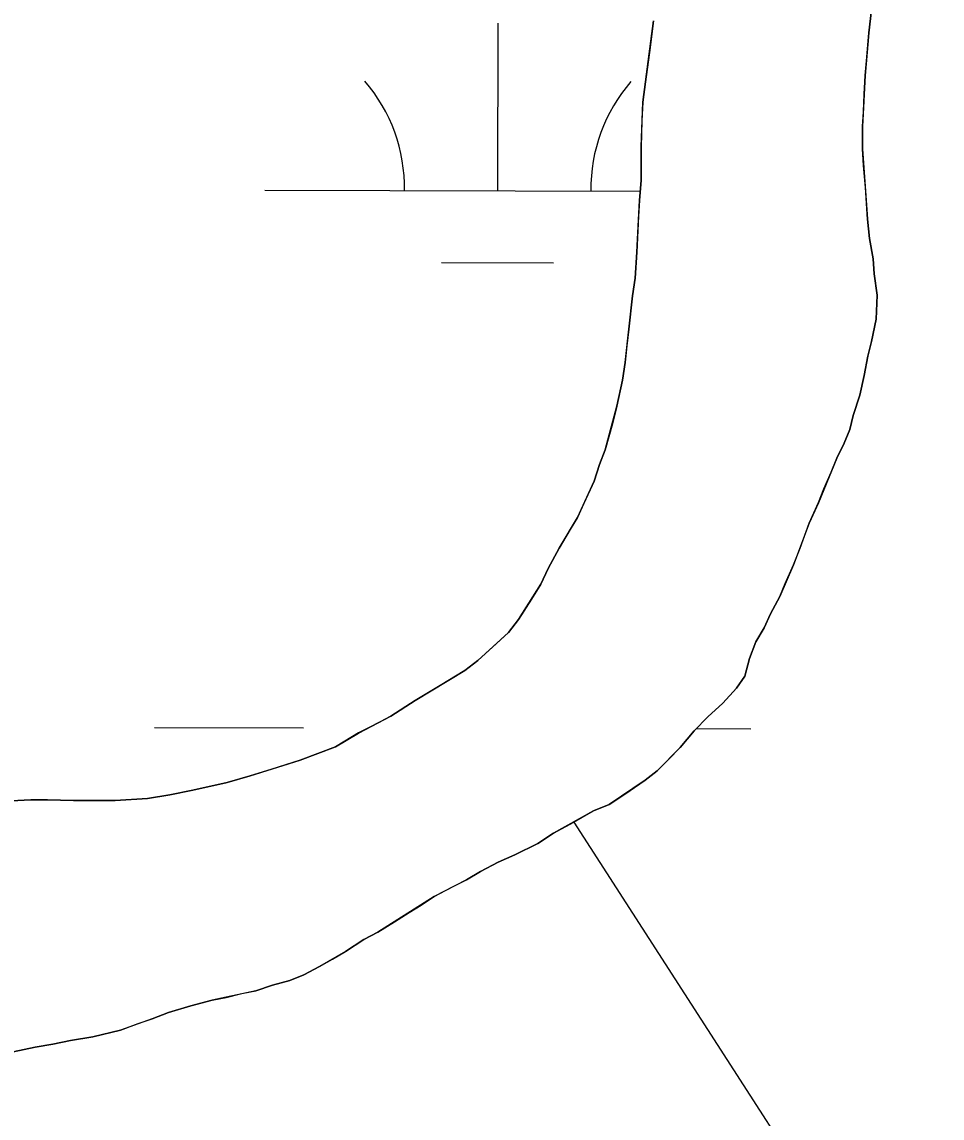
# Model space of a CAD drawing. Extents: x 3219052 to 3256913, y 800770 to 826146.
# Drawn here: x 3228641.2 to 3228838.6, y 823156.7 to 823392.1 of the extents above; entities that cross this region are included whole.
import ezdxf

# ---------------------------------------------------------------- set-up
doc = ezdxf.new("R2010")
doc.units = 0
for name, color, linetype in [('V-SITE-VEGE', 7, 'Continuous'), ('V-TOPO-SHOR', 7, 'Continuous'), ('V-WETL-SWMP', 7, 'Continuous')]:
    doc.layers.add(name, color=color, linetype=linetype)

msp = doc.modelspace()

# ---------------------------------------------------------------- linework, layer by layer
at = {"layer": 'V-SITE-VEGE'}
for p, q in [((3228823.463, 823394.7540000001), (3228822.881, 823389.779)), ((3228774.403, 823374.894), (3228776.73, 823392.405)), ((3228822.881, 823389.779), (3228822.117, 823380.627)), ((3228822.117, 823380.627), (3228821.558, 823369.686)), ((3228774.039, 823365.3470000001), (3228774.403, 823374.894)), ((3228821.558, 823369.686), (3228821.575, 823364.912)), ((3228774.061, 823358.187), (3228774.039, 823365.3470000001)), ((3228821.575, 823364.912), (3228822.619, 823349.8)), ((3228773.678, 823353.808), (3228774.061, 823358.187)), ((3228773.1210000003, 823342.669), (3228773.678, 823353.808)), ((3228822.619, 823349.8), (3228823.035, 823345.6240000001)), ((3228823.035, 823345.6240000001), (3228823.846, 823341.252)), ((3228772.742, 823337.098), (3228773.1210000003, 823342.669)), ((3228823.846, 823341.252), (3228824.055, 823338.069)), ((3228772.1580000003, 823333.318), (3228772.742, 823337.098)), ((3228824.055, 823338.069), (3228824.667, 823333.498)), ((3228770.616, 823318.99), (3228772.1580000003, 823333.318)), ((3228824.667, 823333.498), (3228824.487, 823328.327)), ((3228824.487, 823328.327), (3228823.508, 823323.549)), ((3228823.508, 823323.549), (3228822.724, 823320.3640000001)), ((3228822.724, 823320.3640000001), (3228821.941, 823316.184)), ((3228770.0330000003, 823315.209), (3228770.616, 823318.99)), ((3228768.859, 823309.635), (3228770.0330000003, 823315.209)), ((3228821.941, 823316.184), (3228820.9620000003, 823312.0040000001)), ((3228820.9620000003, 823312.0040000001), (3228819.5840000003, 823307.6240000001)), ((3228766.305, 823300.28), (3228768.859, 823309.635)), ((3228819.5840000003, 823307.6240000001), (3228818.8000000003, 823304.638)), ((3228818.8000000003, 823304.638), (3228817.616, 823301.6499999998)), ((3228817.616, 823301.6499999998), (3228816.037, 823298.4629999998)), ((3228765.124, 823297.095), (3228766.305, 823300.28)), ((3228816.037, 823298.4629999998), (3228812.09, 823288.903)), ((3228763.9420000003, 823293.511), (3228765.124, 823297.095)), ((3228760.389, 823285.741), (3228763.9420000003, 823293.511)), ((3228812.09, 823288.903), (3228810.116, 823284.518)), ((3228756.434, 823279.1630000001), (3228760.389, 823285.741)), ((3228810.116, 823284.518), (3228806.7660000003, 823275.556)), ((3228754.06, 823274.78), (3228756.434, 823279.1630000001)), ((3228806.7660000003, 823275.556), (3228803.806, 823268.781)), ((3228752.481, 823271.393), (3228754.06, 823274.78)), ((3228747.734, 823263.819), (3228752.481, 823271.393)), ((3228803.806, 823268.781), (3228801.83, 823264.9990000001)), ((3228745.557, 823261.0260000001), (3228747.734, 823263.819)), ((3228801.83, 823264.9990000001), (3228800.447, 823262.011)), ((3228739.014, 823255.037), (3228745.557, 823261.0260000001)), ((3228800.447, 823262.011), (3228798.668, 823259.0210000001)), ((3228798.668, 823259.0210000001), (3228797.287, 823255.437)), ((3228736.237, 823252.84), (3228739.014, 823255.037)), ((3228797.287, 823255.437), (3228796.306, 823251.654)), ((3228725.517, 823246.438), (3228736.237, 823252.84)), ((3228796.306, 823251.654), (3228794.525, 823249.061)), ((3228794.525, 823249.061), (3228791.553, 823245.868)), ((3228720.358, 823243.04), (3228725.517, 823246.438)), ((3228791.553, 823245.868), (3228788.381, 823242.8739999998)), ((3228713.41, 823239.436), (3228720.358, 823243.04)), ((3228788.381, 823242.8739999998), (3228785.409, 823239.882)), ((3228785.409, 823239.882), (3228782.437, 823236.292)), ((3228708.4450000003, 823236.435), (3228713.41, 823239.436)), ((3228700.898, 823233.625), (3228708.4450000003, 823236.4350000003)), ((3228782.437, 823236.292), (3228777.481, 823231.3030000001)), ((3228690.169, 823230.2050000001), (3228700.898, 823233.6249999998)), ((3228685.202, 823228.796), (3228690.169, 823230.2050000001)), ((3228777.481, 823231.3030000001), (3228774.903, 823229.3039999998)), ((3228677.848, 823227.1799999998), (3228685.202, 823228.796)), ((3228774.903, 823229.3039999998), (3228767.163, 823224.1059999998)), ((3228668.108, 823225.358), (3228672.88, 823226.171)), ((3228672.88, 823226.1709999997), (3228677.848, 823227.1799999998)), ((3228638.873, 823224.86), (3228643.048, 823225.0729999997)), ((3228643.048, 823225.0729999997), (3228646.628, 823225.0829999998)), ((3228646.628, 823225.0829999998), (3228652.199, 823224.905)), ((3228652.199, 823224.905), (3228661.149, 823224.936)), ((3228661.149, 823224.936), (3228668.108, 823225.3579999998)), ((3228767.163, 823224.106), (3228763.786, 823222.701)), ((3228763.786, 823222.701), (3228755.25, 823217.899)), ((3228755.25, 823217.899), (3228751.877, 823215.699)), ((3228751.877, 823215.6989999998), (3228746.913, 823213.297)), ((3228743.339, 823211.691), (3228739.5670000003, 823209.6900000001)), ((3228746.913, 823213.297), (3228743.339, 823211.691)), ((3228739.5670000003, 823209.6900000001), (3228736.5870000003, 823207.89)), ((3228736.5870000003, 823207.89), (3228729.642, 823204.286)), ((3228729.642, 823204.286), (3228717.532, 823196.6880000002)), ((3228714.554, 823195.084), (3228710.583, 823192.485)), ((3228717.532, 823196.688), (3228714.554, 823195.084)), ((3228710.583, 823192.485), (3228705.0270000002, 823189.284)), ((3228705.0270000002, 823189.284), (3228701.654, 823187.484)), ((3228698.674, 823186.2799999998), (3228694.898, 823185.2719999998)), ((3228701.654, 823187.484), (3228698.674, 823186.28)), ((3228691.3200000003, 823184.066), (3228681.981, 823182.044)), ((3228694.898, 823185.2719999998), (3228691.3200000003, 823184.066)), ((3228677.412, 823180.836), (3228672.642, 823179.427)), ((3228681.981, 823182.044), (3228677.412, 823180.836)), ((3228672.642, 823179.427), (3228669.066, 823178.022)), ((3228669.066, 823178.022), (3228662.312, 823175.6140000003)), ((3228656.35, 823174.201), (3228651.58, 823173.385)), ((3228662.312, 823175.6140000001), (3228656.35, 823174.201)), ((3228644.0270000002, 823171.97), (3228639.256, 823170.959)), ((3228647.804, 823172.583), (3228644.0270000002, 823171.9699999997)), ((3228651.58, 823173.385), (3228647.804, 823172.583))]:
    msp.add_line(p, q, dxfattribs=at)
at = {"layer": 'V-TOPO-SHOR'}
for points in [[(3228796.306, 823251.654), (3228797.287, 823255.437), (3228798.668, 823259.0210000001), (3228800.447, 823262.011), (3228801.83, 823264.9990000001), (3228803.806, 823268.783), (3228804.99, 823271.573), (3228806.7660000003, 823275.556), (3228808.146, 823279.142), (3228810.116, 823284.518), (3228812.09, 823288.903), (3228813.274, 823291.889), (3228814.8510000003, 823295.475), (3228816.037, 823298.463), (3228817.616, 823301.65), (3228818.8000000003, 823304.638), (3228819.5840000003, 823307.6240000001), (3228820.9620000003, 823312.0040000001), (3228821.941, 823316.184), (3228822.724, 823320.3640000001), (3228823.508, 823323.549), (3228824.487, 823328.327), (3228824.667, 823333.498), (3228824.055, 823338.069), (3228823.846, 823341.252), (3228823.035, 823345.6240000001), (3228822.6210000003, 823349.8), (3228822.41, 823353.181), (3228822.201, 823356.561), (3228821.788, 823361.332), (3228821.575, 823364.912), (3228821.558, 823369.686), (3228821.747, 823372.8690000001), (3228821.933, 823376.649), (3228822.117, 823380.627), (3228822.502, 823384.608), (3228822.881, 823389.779), (3228823.463, 823394.7540000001)], [(3228776.73, 823392.405), (3228775.953, 823386.636), (3228774.985, 823379.273), (3228774.403, 823374.894), (3228774.217, 823370.915), (3228774.039, 823365.3470000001), (3228774.051, 823361.767), (3228774.061, 823358.187), (3228773.678, 823353.808), (3228773.492, 823350.427), (3228773.1210000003, 823342.669), (3228772.742, 823337.098), (3228772.1580000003, 823333.318), (3228771.3880000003, 823326.154), (3228771.001, 823322.572), (3228770.616, 823318.99), (3228770.0330000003, 823315.209), (3228768.859, 823309.637), (3228767.876, 823305.854), (3228766.305, 823300.28), (3228765.124, 823297.095), (3228763.9420000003, 823293.511), (3228761.771, 823288.729), (3228760.389, 823285.741), (3228758.805, 823283.148), (3228756.434, 823279.1630000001), (3228754.06, 823274.78), (3228752.481, 823271.393), (3228750.505, 823268.204), (3228747.734, 823263.819), (3228745.557, 823261.0260000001), (3228742.9790000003, 823258.631), (3228739.014, 823255.037), (3228736.237, 823252.84), (3228730.877, 823249.639), (3228725.517, 823246.438), (3228720.358, 823243.04), (3228716.983, 823241.238), (3228713.41, 823239.436), (3228708.4450000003, 823236.435), (3228704.673, 823235.03), (3228700.898, 823233.623), (3228694.539, 823231.6140000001), (3228690.169, 823230.2050000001), (3228685.202, 823228.796), (3228677.848, 823227.18), (3228672.88, 823226.169), (3228668.108, 823225.358), (3228661.149, 823224.936), (3228656.176, 823224.917), (3228652.199, 823224.905), (3228646.628, 823225.083), (3228643.048, 823225.073), (3228638.873, 823224.86)], [(3228639.256, 823170.959), (3228644.025, 823171.97), (3228647.804, 823172.581), (3228651.58, 823173.388), (3228656.35, 823174.201), (3228662.312, 823175.6140000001), (3228666.086, 823177.019), (3228669.066, 823178.022), (3228672.642, 823179.427), (3228677.412, 823180.836), (3228681.981, 823182.044), (3228684.963, 823182.653), (3228688.342, 823183.46), (3228691.322, 823184.066), (3228694.898, 823185.272), (3228698.674, 823186.28), (3228701.654, 823187.484), (3228705.0270000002, 823189.284), (3228707.806, 823190.886), (3228710.585, 823192.485), (3228714.554, 823195.084), (3228717.532, 823196.688), (3228721.106, 823198.887), (3228724.2800000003, 823200.886), (3228726.863, 823202.488), (3228729.64, 823204.286), (3228733.412, 823206.289), (3228736.589, 823207.89), (3228739.5670000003, 823209.6900000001), (3228743.339, 823211.691), (3228746.913, 823213.297), (3228751.877, 823215.699), (3228755.25, 823217.899), (3228759.619, 823220.301), (3228763.786, 823222.701), (3228767.163, 823224.106), (3228770.536, 823226.306), (3228774.903, 823229.304), (3228777.481, 823231.3030000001), (3228779.861, 823233.697), (3228782.437, 823236.292), (3228785.409, 823239.882), (3228788.381, 823242.8740000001), (3228791.553, 823245.868), (3228794.525, 823249.061), (3228796.306, 823251.654)], [(3228759.619, 823220.301), (3228842.773377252, 823091.1459439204), (3228906.453955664, 823059.138643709), (3228944.6890244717, 823052.6837401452), (3228970.1746167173, 823046.2555583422), (3229027.507178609, 823027.0110955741), (3229072.0769030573, 823001.4186162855), (3229116.619905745, 822963.076660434), (3229161.189630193, 822937.4841811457), (3229186.6084180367, 822899.1823079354), (3229250.275635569, 822860.8002694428), (3229307.6215583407, 822847.9305449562), (3229365.020924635, 822860.5597735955), (3229422.4737344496, 822898.6879553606), (3229454.387508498, 822917.7453658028), (3229499.010676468, 822917.6518396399), (3229569.0526322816, 822879.2564402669), (3229620.0104558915, 822860.0253383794), (3229683.771199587, 822866.2664678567), (3229747.5052215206, 822859.7581207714), (3229772.937370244, 822827.8309858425), (3229772.8438440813, 822783.2078178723)]]:
    msp.add_lwpolyline(points, dxfattribs=at)
at = {"layer": 'V-WETL-SWMP'}
for p, q in [((3228823.4619312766, 823394.7520820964), (3228822.881931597, 823389.7770910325)), ((3228743.254487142, 823355.8907961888), (3228743.3299375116, 823391.8906849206)), ((3228774.4029240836, 823374.8918813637), (3228776.7289229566, 823392.4028498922)), ((3228822.881931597, 823389.7770910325), (3228822.117932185, 823380.6251074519)), ((3228822.117932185, 823380.6251074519), (3228821.5589328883, 823369.6841270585)), ((3228774.037924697, 823365.3438984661), (3228774.4029240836, 823374.8918813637)), ((3228821.5589328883, 823369.6841270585), (3228821.5749331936, 823364.9111355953)), ((3228774.0619251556, 823358.1839112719), (3228774.037924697, 823365.3438984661)), ((3228821.5749331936, 823364.9111355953), (3228822.62193416, 823349.7981625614)), ((3228773.678925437, 823353.8069191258), (3228774.0619251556, 823358.1839112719)), ((3228693.2545970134, 823355.9955914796), (3228773.8556586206, 823355.8266588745)), ((3228773.1209261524, 823342.6669390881), (3228773.678925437, 823353.8069191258)), ((3228822.6219341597, 823349.7981625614), (3228823.0339344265, 823345.6231700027)), ((3228823.0339344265, 823345.6231700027), (3228823.8449347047, 823341.2501777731)), ((3228772.74192651, 823337.0959490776), (3228773.1209261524, 823342.6669390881)), ((3228823.8449347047, 823341.2501777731), (3228824.0539349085, 823338.0681834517)), ((3228731.222172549, 823340.4849947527), (3228755.22211981, 823340.4346930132)), ((3228772.1589267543, 823333.3149558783), (3228772.74192651, 823337.0959490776)), ((3228824.0539349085, 823338.0681834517), (3228824.6669352, 823333.4961915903)), ((3228770.616927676, 823318.9889816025), (3228772.1589267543, 823333.3149558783)), ((3228824.6669352, 823333.4961915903), (3228824.4859355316, 823328.3242008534)), ((3228824.4859355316, 823328.3242008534), (3228823.5079358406, 823323.5472094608)), ((3228823.5079358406, 823323.5472094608), (3228822.722936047, 823320.3622152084)), ((3228822.722936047, 823320.3622152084), (3228821.941936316, 823316.1822227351)), ((3228770.0329279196, 823315.2079884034), (3228770.616927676, 823318.9889816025)), ((3228768.8589282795, 823309.6349984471), (3228770.0329279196, 823315.2079884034)), ((3228821.941936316, 823316.1822227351), (3228820.9619365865, 823312.0022302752)), ((3228820.9619365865, 823312.0022302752), (3228819.58393687, 823307.6222381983)), ((3228767.876928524, 823305.8530052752), (3228768.8589282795, 823309.6349984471)), ((3228766.304928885, 823300.2780153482), (3228767.876928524, 823305.8530052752)), ((3228819.58393687, 823307.6222381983), (3228818.798937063, 823304.6352435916)), ((3228818.798937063, 823304.6352435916), (3228817.6159372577, 823301.6482490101)), ((3228817.6159372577, 823301.6482490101), (3228816.0359374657, 823298.4602548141)), ((3228765.1229290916, 823297.0920211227), (3228766.304928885, 823300.2780153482)), ((3228816.0359374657, 823298.4602548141), (3228812.0899380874, 823288.9002721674)), ((3228763.941929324, 823293.5080276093), (3228765.1229290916, 823297.0920211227)), ((3228760.3879298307, 823285.739041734), (3228763.941929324, 823293.5080276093)), ((3228812.0899380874, 823288.9002721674), (3228810.1169383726, 823284.517280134)), ((3228756.4329302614, 823279.1610537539), (3228760.3879298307, 823285.739041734)), ((3228810.1169383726, 823284.517280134), (3228806.765938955, 823275.5552963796)), ((3228754.060930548, 823274.7780617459), (3228756.4329302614, 823279.1610537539)), ((3228806.765938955, 823275.5552963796), (3228803.805939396, 823268.7823086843)), ((3228752.481930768, 823271.3910679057), (3228754.060930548, 823274.7780617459)), ((3228747.733931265, 823263.8160817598), (3228752.481930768, 823271.3910679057)), ((3228803.805939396, 823268.7823086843), (3228801.829939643, 823264.9973155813)), ((3228745.5559314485, 823261.0240868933), (3228747.733931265, 823263.8160817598)), ((3228801.829939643, 823264.9973155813), (3228800.4479398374, 823262.0083210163)), ((3228739.0129318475, 823255.0350980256), (3228745.5559314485, 823261.0240868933)), ((3228800.4479398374, 823262.0083210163), (3228798.6679400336, 823259.0193264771)), ((3228798.6679400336, 823259.0193264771), (3228797.2879402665, 823255.4343329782)), ((3228736.2359319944, 823252.8381021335), (3228739.0129318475, 823255.0350980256)), ((3228797.2879402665, 823255.4343329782), (3228796.306940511, 823251.6523398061)), ((3228725.5169324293, 823246.4361142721), (3228736.2359319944, 823252.8381021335)), ((3228796.306940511, 823251.6523398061), (3228794.5249406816, 823249.0603445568)), ((3228794.5249406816, 823249.0603445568), (3228791.552940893, 823245.8673504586)), ((3228720.3579326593, 823243.0371206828), (3228725.5169324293, 823246.4361142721)), ((3228791.552940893, 823245.8673504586), (3228788.3809410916, 823242.8733560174)), ((3228713.408932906, 823239.4331275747), (3228720.3579326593, 823243.0371206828)), ((3228788.3809410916, 823242.8733560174), (3228785.407941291, 823239.8793615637)), ((3228669.6047210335, 823240.6130092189), (3228701.604650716, 823240.5459402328)), ((3228785.407941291, 823239.8793615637), (3228782.4369415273, 823236.2893681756)), ((3228785.894420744, 823240.3692764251), (3228797.604439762, 823240.3447332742)), ((3228708.44593311, 823236.4331332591), (3228713.408932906, 823239.4331275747)), ((3228700.8979333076, 823233.6221387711), (3228708.44593311, 823236.4331332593)), ((3228782.4369415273, 823236.2893681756), (3228777.4809418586, 823231.3003774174)), ((3228690.168933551, 823230.2041455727), (3228700.8979333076, 823233.6221387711)), ((3228685.201933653, 823228.7951484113), (3228690.168933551, 823230.2041455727)), ((3228777.4809418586, 823231.3003774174), (3228774.901941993, 823229.3023811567)), ((3228677.847933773, 823227.1781517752), (3228685.201933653, 823228.7951484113)), ((3228774.901941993, 823229.3023811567), (3228767.162942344, 823224.1043909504)), ((3228668.1079339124, 823225.3551556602), (3228672.8789338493, 823226.1671539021)), ((3228672.8789338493, 823226.1671539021), (3228677.847933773, 823227.1781517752)), ((3228638.8719340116, 823224.8571584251), (3228643.0479339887, 823225.0701577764)), ((3228643.0479339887, 823225.0701577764), (3228646.628933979, 823225.0821575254)), ((3228646.628933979, 823225.0821575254), (3228652.197933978, 823224.9031574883)), ((3228652.197933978, 823224.9031574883), (3228661.148933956, 823224.9331568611)), ((3228661.148933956, 823224.9331568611), (3228668.1079339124, 823225.3551556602)), ((3228767.162942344, 823224.1043909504), (3228763.7869424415, 823222.7003936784)), ((3228763.7869424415, 823222.7003936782), (3228755.250942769, 823217.8974028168)), ((3228755.250942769, 823217.8974028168), (3228751.8769429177, 823215.6984069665)), ((3228751.8769429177, 823215.6984069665), (3228746.912943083, 823213.2944115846)), ((3228743.3379431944, 823211.6904146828), (3228739.565943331, 823209.689418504)), ((3228746.912943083, 823213.2944115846), (3228743.3379431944, 823211.6904146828)), ((3228739.565943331, 823209.689418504), (3228736.588943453, 823207.8884219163)), ((3228736.588943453, 823207.8884219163), (3228729.6399437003, 823204.2844288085)), ((3228729.6399437, 823204.2844288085), (3228717.532944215, 823196.6854431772)), ((3228714.554944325, 823195.0834462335), (3228710.5859445, 823192.4844511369)), ((3228717.532944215, 823196.6854431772), (3228714.554944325, 823195.0834462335)), ((3228710.5859445, 823192.4844511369), (3228705.0279447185, 823189.2824572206)), ((3228705.0279447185, 823189.2824572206), (3228701.6529448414, 823187.4814606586)), ((3228698.6739449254, 823186.2774630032), (3228694.897944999, 823185.2704650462)), ((3228701.6529448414, 823187.4814606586), (3228698.6739449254, 823186.2774630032)), ((3228691.3219450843, 823184.0644674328), (3228681.980945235, 823182.0434716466)), ((3228694.897944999, 823185.2704650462), (3228691.3219450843, 823184.0644674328)), ((3228677.410945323, 823180.834474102), (3228672.641945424, 823179.425476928)), ((3228681.980945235, 823182.0434716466), (3228677.410945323, 823180.8344741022)), ((3228672.641945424, 823179.425476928), (3228669.0669455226, 823178.0214796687)), ((3228669.0669455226, 823178.0214796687), (3228662.3119456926, 823175.6114844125)), ((3228656.349945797, 823174.1984873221), (3228651.57994586, 823173.3864890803)), ((3228662.3119456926, 823175.6114844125), (3228656.349945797, 823174.1984873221)), ((3228644.025945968, 823171.968492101), (3228639.255946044, 823170.957494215)), ((3228647.8029459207, 823172.5784907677), (3228644.025945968, 823171.968492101)), ((3228651.57994586, 823173.3864890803), (3228647.8029459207, 823172.5784907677))]:
    msp.add_line(p, q, dxfattribs=at)
for centre, radius, start, end in [((3228688.0126675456, 823356.4813818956), 35.24628790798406, 359.1080939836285, 40.65175231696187), ((3228798.4982969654, 823356.2498139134), 35.246287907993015, 139.10808960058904, 180.65174793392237)]:
    msp.add_arc(centre, radius, start, end, dxfattribs=at)

doc.saveas('drawing.dxf')
